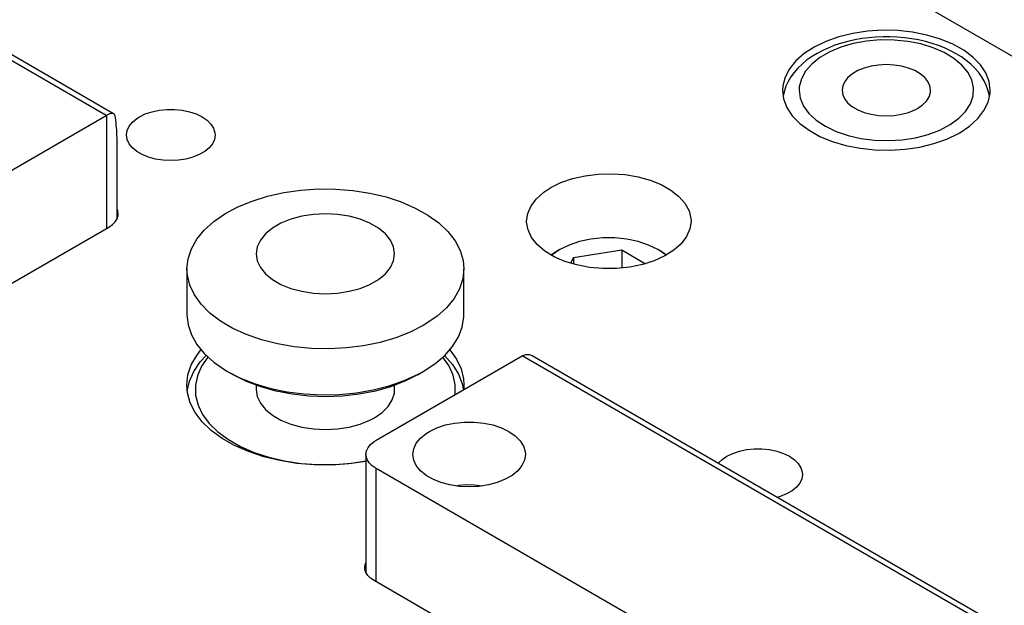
# Model space of a CAD drawing. Header units: inches. Extents: x 3 to 289, y 4 to 291.
# Tile 435 of 634: x 29.35 to 32.91, y 273.43 to 275.54. Entities that reach past the tile are written whole.
import ezdxf

# ---------------------------------------------------------------- set-up
doc = ezdxf.new("R2010")
doc.units = ezdxf.units.IN
doc.header["$LTSCALE"] = 0.5
doc.header["$MEASUREMENT"] = 0
doc.layers.add('DIE', color=7, linetype='Continuous')

msp = doc.modelspace()

# ---------------------------------------------------------------- linework, layer by layer
at = {"layer": 'DIE', "color": 9, "linetype": 'Continuous'}
for p, q in [((31.4845, 276.2497), (33.9593, 274.8208)), ((29.6896, 275.2041), (27.9315, 276.2191)), ((32.3596, 275.4938), (32.3093, 275.4815)), ((32.4126, 275.5018), (32.3596, 275.4938)), ((32.467, 275.5053), (32.4126, 275.5018)), ((32.5217, 275.5041), (32.467, 275.5053)), ((32.5755, 275.4984), (32.5217, 275.5041)), ((32.6273, 275.4881), (32.5755, 275.4984)), ((32.676, 275.4737), (32.6273, 275.4881)), ((32.2625, 275.465), (32.2204, 275.4448)), ((32.3093, 275.4815), (32.2625, 275.465)), ((32.2948, 275.4511), (32.2723, 275.4424)), ((32.3181, 275.4587), (32.2948, 275.4511)), ((32.342, 275.4653), (32.3181, 275.4587)), ((32.3667, 275.4708), (32.342, 275.4653)), ((32.3917, 275.4752), (32.3667, 275.4708)), ((32.4172, 275.4784), (32.3917, 275.4752)), ((32.443, 275.4806), (32.4172, 275.4784)), ((32.4689, 275.4817), (32.443, 275.4806)), ((32.4949, 275.4816), (32.4689, 275.4817)), ((32.5208, 275.4804), (32.4949, 275.4816)), ((32.5466, 275.4782), (32.5208, 275.4804)), ((32.572, 275.4748), (32.5466, 275.4782)), ((32.5971, 275.4703), (32.572, 275.4748)), ((32.6216, 275.4647), (32.5971, 275.4703)), ((32.6456, 275.458), (32.6216, 275.4647)), ((32.6688, 275.4503), (32.6456, 275.458)), ((32.6911, 275.4415), (32.6688, 275.4503)), ((32.7205, 275.4553), (32.676, 275.4737)), ((32.7599, 275.4334), (32.7205, 275.4553)), ((32.1839, 275.4213), (32.1537, 275.395)), ((32.2204, 275.4448), (32.1839, 275.4213)), ((32.2302, 275.4218), (32.2108, 275.41)), ((32.2507, 275.4326), (32.2302, 275.4218)), ((32.2723, 275.4424), (32.2507, 275.4326)), ((32.7125, 275.4316), (32.6911, 275.4415)), ((32.7327, 275.4208), (32.7125, 275.4316)), ((32.7517, 275.4091), (32.7327, 275.4208)), ((32.7934, 275.4083), (32.7599, 275.4334)), ((32.1537, 275.395), (32.1304, 275.3664)), ((32.176, 275.3833), (32.1609, 275.3687)), ((32.1927, 275.3971), (32.176, 275.3833)), ((32.2108, 275.41), (32.1927, 275.3971)), ((32.4528, 275.3799), (32.4259, 275.3757)), ((32.4806, 275.3813), (32.4528, 275.3799)), ((32.5084, 275.3799), (32.4806, 275.3813)), ((32.5353, 275.3757), (32.5084, 275.3799)), ((32.7693, 275.3965), (32.7517, 275.4091)), ((32.7855, 275.383), (32.7693, 275.3965)), ((32.8, 275.3689), (32.7855, 275.383)), ((32.8202, 275.3808), (32.7934, 275.4083)), ((32.8397, 275.3513), (32.8202, 275.3808)), ((32.1304, 275.3664), (32.1146, 275.3361)), ((32.1474, 275.3532), (32.1358, 275.3371)), ((32.1609, 275.3687), (32.1474, 275.3532)), ((32.358, 275.3483), (32.342, 275.3351)), ((32.3778, 275.3597), (32.358, 275.3483)), ((32.4006, 275.3689), (32.3778, 275.3597)), ((32.4259, 275.3757), (32.4006, 275.3689)), ((32.5606, 275.3689), (32.5353, 275.3757)), ((32.5834, 275.3597), (32.5606, 275.3689)), ((32.6032, 275.3483), (32.5834, 275.3597)), ((32.6192, 275.3351), (32.6032, 275.3483)), ((32.813, 275.3542), (32.8, 275.3689)), ((32.8242, 275.339), (32.813, 275.3542)), ((32.8516, 275.3204), (32.8397, 275.3513)), ((32.1146, 275.3361), (32.1066, 275.3048)), ((32.126, 275.3205), (32.1181, 275.3035)), ((32.1358, 275.3371), (32.126, 275.3205)), ((32.3302, 275.3205), (32.323, 275.3049)), ((32.342, 275.3351), (32.3302, 275.3205)), ((32.6309, 275.3205), (32.6192, 275.3351)), ((32.6382, 275.3049), (32.6309, 275.3205)), ((32.8337, 275.3233), (32.8242, 275.339)), ((32.8416, 275.3072), (32.8337, 275.3233)), ((32.8477, 275.2907), (32.8416, 275.3072)), ((32.8556, 275.2889), (32.8516, 275.3204)), ((32.1066, 275.3048), (32.1056, 275.2889)), ((32.1056, 275.2889), (32.1096, 275.2574)), ((32.1122, 275.2863), (32.1082, 275.2689)), ((32.1181, 275.3035), (32.1122, 275.2863)), ((32.323, 275.3049), (32.3206, 275.2889)), ((32.3206, 275.2889), (32.323, 275.2729)), ((32.323, 275.2729), (32.3302, 275.2573)), ((32.6351, 275.265), (32.64, 275.2809)), ((32.6406, 275.2889), (32.6382, 275.3049)), ((32.64, 275.2809), (32.6406, 275.2889)), ((32.8521, 275.2739), (32.8477, 275.2907)), ((32.848, 275.2457), (32.855, 275.277)), ((32.8535, 275.2662), (32.8521, 275.2739)), ((32.855, 275.277), (32.8556, 275.2889)), ((32.1082, 275.2689), (32.1077, 275.2664)), ((32.1096, 275.2574), (32.1215, 275.2265)), ((32.3302, 275.2573), (32.342, 275.2427)), ((32.342, 275.2427), (32.358, 275.2295)), ((32.5937, 275.2236), (32.6117, 275.2359)), ((32.6117, 275.2359), (32.6256, 275.2499)), ((32.6256, 275.2499), (32.6351, 275.265)), ((32.8332, 275.2153), (32.848, 275.2457)), ((29.6681, 275.2007), (29.6656, 275.1995)), ((29.6706, 275.2019), (29.6681, 275.2007)), ((29.673, 275.2028), (29.6706, 275.2019)), ((29.6752, 275.2037), (29.673, 275.2028)), ((29.6774, 275.2043), (29.6752, 275.2037)), ((29.6795, 275.2049), (29.6774, 275.2043)), ((29.6814, 275.2052), (29.6795, 275.2049)), ((29.684, 275.2054), (29.6814, 275.2052)), ((29.6863, 275.2052), (29.684, 275.2054)), ((29.6883, 275.2047), (29.6863, 275.2052)), ((29.6896, 275.2041), (29.6883, 275.2047)), ((29.6901, 275.2038), (29.6896, 275.2041)), ((29.6916, 275.2025), (29.6901, 275.2038)), ((29.6929, 275.2009), (29.6916, 275.2025)), ((29.694, 275.1989), (29.6929, 275.2009)), ((29.783, 275.193), (29.8043, 275.2033)), ((29.8043, 275.2033), (29.8285, 275.2114)), ((29.8285, 275.2114), (29.8547, 275.2169)), ((29.8547, 275.2169), (29.8822, 275.2197)), ((29.8822, 275.2197), (29.9101, 275.2197)), ((29.9101, 275.2197), (29.9375, 275.2169)), ((29.9375, 275.2169), (29.9637, 275.2114)), ((29.9637, 275.2114), (29.9879, 275.2033)), ((29.9879, 275.2033), (30.0093, 275.193)), ((32.1215, 275.2265), (32.141, 275.197)), ((32.358, 275.2295), (32.3778, 275.2181)), ((32.3778, 275.2181), (32.4006, 275.2089)), ((32.4006, 275.2089), (32.4259, 275.2021)), ((32.4259, 275.2021), (32.4528, 275.1979)), ((32.5084, 275.1979), (32.5353, 275.2021)), ((32.5353, 275.2021), (32.5606, 275.2089)), ((32.5606, 275.2089), (32.5834, 275.2181)), ((32.5834, 275.2181), (32.5937, 275.2236)), ((32.8109, 275.1864), (32.8332, 275.2153)), ((29.1352, 274.8933), (29.6632, 275.1982)), ((29.6656, 275.1995), (29.6632, 275.1982)), ((29.6949, 275.1964), (29.694, 275.1989)), ((29.6954, 275.1947), (29.6949, 275.1964)), ((29.6958, 275.1927), (29.6954, 275.1947)), ((29.6962, 275.1906), (29.6958, 275.1927)), ((29.7458, 275.1592), (29.7576, 275.1738)), ((29.7576, 275.1738), (29.7736, 275.187)), ((29.7736, 275.187), (29.783, 275.193)), ((30.0093, 275.193), (30.0272, 275.1806)), ((30.0272, 275.1806), (30.0411, 275.1667)), ((30.0411, 275.1667), (30.0507, 275.1516)), ((32.141, 275.197), (32.1678, 275.1695)), ((32.1678, 275.1695), (32.2013, 275.1445)), ((32.4528, 275.1979), (32.4806, 275.1965)), ((32.4806, 275.1965), (32.5084, 275.1979)), ((32.7815, 275.1597), (32.8109, 275.1864)), ((29.7361, 275.1276), (29.7386, 275.1437)), ((29.7386, 275.1437), (29.7458, 275.1592)), ((30.0507, 275.1516), (30.0555, 275.1357)), ((30.0555, 275.1357), (30.0561, 275.1276)), ((32.2013, 275.1445), (32.2407, 275.1225)), ((32.6987, 275.1128), (32.7407, 275.133)), ((32.7407, 275.133), (32.7458, 275.1358)), ((32.7458, 275.1358), (32.7815, 275.1597)), ((29.7022, 274.8246), (29.7022, 275.1172)), ((29.7386, 275.1116), (29.7361, 275.1276)), ((29.7458, 275.0961), (29.7386, 275.1116)), ((29.7576, 275.0815), (29.7458, 275.0961)), ((30.0465, 275.0961), (30.0347, 275.0815)), ((30.0537, 275.1116), (30.0465, 275.0961)), ((30.0561, 275.1276), (30.0537, 275.1116)), ((32.2407, 275.1225), (32.2852, 275.1041)), ((32.2852, 275.1041), (32.3339, 275.0897)), ((32.6015, 275.084), (32.6519, 275.0963)), ((32.6519, 275.0963), (32.6987, 275.1128)), ((29.7736, 275.0683), (29.7576, 275.0815)), ((29.7933, 275.0569), (29.7736, 275.0683)), ((30.0187, 275.0683), (29.999, 275.0569)), ((30.0347, 275.0815), (30.0187, 275.0683)), ((32.3339, 275.0897), (32.3857, 275.0795)), ((32.3857, 275.0795), (32.4395, 275.0737)), ((32.4395, 275.0737), (32.4942, 275.0725)), ((32.4942, 275.0725), (32.5486, 275.076)), ((32.5486, 275.076), (32.6015, 275.084)), ((29.8161, 275.0476), (29.7933, 275.0569)), ((29.8414, 275.0408), (29.8161, 275.0476)), ((29.8683, 275.0367), (29.8414, 275.0408)), ((29.8961, 275.0353), (29.8683, 275.0367)), ((29.9239, 275.0367), (29.8961, 275.0353)), ((29.9508, 275.0408), (29.9239, 275.0367)), ((29.9761, 275.0476), (29.9508, 275.0408)), ((29.999, 275.0569), (29.9761, 275.0476)), ((31.4402, 274.9863), (31.4888, 274.9877)), ((31.4888, 274.9877), (31.5372, 274.9844)), ((31.2683, 274.9376), (31.3055, 274.9557)), ((31.3055, 274.9557), (31.3473, 274.9702)), ((31.3473, 274.9702), (31.3926, 274.9805)), ((31.3926, 274.9805), (31.4402, 274.9863)), ((31.5372, 274.9844), (31.584, 274.9765)), ((31.584, 274.9765), (31.6279, 274.9644)), ((31.6279, 274.9644), (31.6678, 274.9483)), ((30.2453, 274.9064), (30.3043, 274.9196)), ((30.3043, 274.9196), (30.3656, 274.9284)), ((30.3656, 274.9284), (30.4284, 274.9326)), ((30.4284, 274.9326), (30.4916, 274.9322)), ((30.4916, 274.9322), (30.5543, 274.9272)), ((30.5543, 274.9272), (30.6153, 274.9177)), ((30.6153, 274.9177), (30.6737, 274.9038)), ((31.2167, 274.8974), (31.2432, 274.921)), ((31.2432, 274.921), (31.2683, 274.9376)), ((31.6678, 274.9483), (31.7026, 274.9286)), ((31.7026, 274.9286), (31.7314, 274.9059)), ((30.1383, 274.8678), (30.1897, 274.8891)), ((30.1897, 274.8891), (30.2453, 274.9064)), ((30.6737, 274.9038), (30.7287, 274.8858)), ((30.7287, 274.8858), (30.7793, 274.8639)), ((31.1973, 274.8716), (31.2167, 274.8974)), ((31.7314, 274.9059), (31.7533, 274.8809)), ((31.7533, 274.8809), (31.7679, 274.854)), ((29.7046, 274.8538), (29.7022, 274.86)), ((29.7063, 274.8423), (29.7046, 274.8538)), ((30.092, 274.843), (30.1383, 274.8678)), ((30.7793, 274.8639), (30.8247, 274.8385)), ((31.1814, 274.8164), (31.1854, 274.8444)), ((31.1854, 274.8444), (31.1973, 274.8716)), ((31.7679, 274.854), (31.7747, 274.8262)), ((29.6855, 274.8042), (29.6955, 274.8142)), ((29.6955, 274.8142), (29.7024, 274.8251)), ((29.7024, 274.8251), (29.7059, 274.8365)), ((29.7059, 274.8365), (29.7063, 274.8423)), ((30.0174, 274.7842), (30.0515, 274.815)), ((30.0515, 274.815), (30.092, 274.843)), ((30.294, 274.8096), (30.2632, 274.7918)), ((30.3297, 274.824), (30.294, 274.8096)), ((30.3692, 274.8346), (30.3297, 274.824)), ((30.4113, 274.8411), (30.3692, 274.8346)), ((30.4547, 274.8433), (30.4113, 274.8411)), ((30.4981, 274.8411), (30.4547, 274.8433)), ((30.5402, 274.8346), (30.4981, 274.8411)), ((30.5797, 274.824), (30.5402, 274.8346)), ((30.6154, 274.8096), (30.5797, 274.824)), ((30.6462, 274.7918), (30.6154, 274.8096)), ((30.8247, 274.8385), (30.8642, 274.81)), ((30.8642, 274.81), (30.8971, 274.7788)), ((31.1815, 274.8126), (31.1814, 274.8164)), ((31.1865, 274.7847), (31.1815, 274.8126)), ((31.7751, 274.8164), (31.7712, 274.7883)), ((31.7747, 274.8262), (31.7751, 274.8164)), ((29.1282, 274.481), (29.6726, 274.7954)), ((29.6726, 274.7954), (29.6855, 274.8042)), ((29.9903, 274.7513), (30.0174, 274.7842)), ((30.2632, 274.7918), (30.2382, 274.7712)), ((30.6712, 274.7712), (30.6462, 274.7918)), ((30.8971, 274.7788), (30.923, 274.7455)), ((31.1994, 274.7576), (31.1865, 274.7847)), ((31.7712, 274.7883), (31.7593, 274.7611)), ((29.9707, 274.7166), (29.9903, 274.7513)), ((30.2198, 274.7484), (30.2085, 274.7241)), ((30.2382, 274.7712), (30.2198, 274.7484)), ((30.6897, 274.7484), (30.6712, 274.7712)), ((30.7009, 274.7241), (30.6897, 274.7484)), ((30.923, 274.7455), (30.9414, 274.7106)), ((31.2198, 274.732), (31.1994, 274.7576)), ((31.7593, 274.7611), (31.7398, 274.7353)), ((29.9587, 274.6807), (29.9707, 274.7166)), ((30.2085, 274.7241), (30.2047, 274.699)), ((30.7047, 274.699), (30.7009, 274.7241)), ((30.9414, 274.7106), (30.952, 274.6746)), ((31.2472, 274.7088), (31.2198, 274.732)), ((31.2807, 274.6884), (31.2472, 274.7088)), ((31.7134, 274.7117), (31.6806, 274.6909)), ((31.7398, 274.7353), (31.7134, 274.7117)), ((29.9547, 274.6443), (29.9587, 274.6807)), ((30.2047, 274.699), (30.2085, 274.6739)), ((30.2085, 274.6739), (30.2198, 274.6496)), ((30.6897, 274.6496), (30.7009, 274.6739)), ((30.7009, 274.6739), (30.7047, 274.699)), ((30.952, 274.6746), (30.9547, 274.6443)), ((31.3196, 274.6715), (31.2807, 274.6884)), ((31.3628, 274.6585), (31.3196, 274.6715)), ((31.6424, 274.6735), (31.5997, 274.66)), ((31.6806, 274.6909), (31.6424, 274.6735)), ((29.9547, 274.6443), (29.9547, 274.4785)), ((29.9563, 274.6215), (29.9547, 274.6443)), ((30.2198, 274.6496), (30.2382, 274.6268)), ((30.6712, 274.6268), (30.6897, 274.6496)), ((30.9547, 274.6443), (30.9507, 274.6079)), ((30.9547, 274.4785), (30.9547, 274.6443)), ((31.409, 274.6497), (31.3628, 274.6585)), ((31.4571, 274.6454), (31.409, 274.6497)), ((31.5058, 274.6457), (31.4571, 274.6454)), ((31.5538, 274.6506), (31.5058, 274.6457)), ((31.5997, 274.66), (31.5538, 274.6506)), ((29.9653, 274.5854), (29.9563, 274.6215)), ((30.2382, 274.6268), (30.2632, 274.6062)), ((30.2632, 274.6062), (30.294, 274.5884)), ((30.6154, 274.5884), (30.6462, 274.6062)), ((30.6462, 274.6062), (30.6712, 274.6268)), ((30.9507, 274.6079), (30.9388, 274.572)), ((29.982, 274.5502), (29.9653, 274.5854)), ((30.294, 274.5884), (30.3297, 274.574)), ((30.3297, 274.574), (30.3692, 274.5634)), ((30.3692, 274.5634), (30.4113, 274.5569)), ((30.4981, 274.5569), (30.5402, 274.5634)), ((30.5402, 274.5634), (30.5797, 274.574)), ((30.5797, 274.574), (30.6154, 274.5884)), ((30.9388, 274.572), (30.9192, 274.5374)), ((30.0064, 274.5165), (29.982, 274.5502)), ((30.4113, 274.5569), (30.4547, 274.5547)), ((30.4547, 274.5547), (30.4981, 274.5569)), ((30.9192, 274.5374), (30.8921, 274.5044)), ((30.0379, 274.4849), (30.0064, 274.5165)), ((30.8921, 274.5044), (30.858, 274.4736)), ((29.9547, 274.4785), (29.9587, 274.4421)), ((30.0761, 274.4558), (30.0379, 274.4849)), ((30.1203, 274.4297), (30.0761, 274.4558)), ((30.858, 274.4736), (30.8175, 274.4456)), ((30.9489, 274.4346), (30.9546, 274.4709)), ((30.9546, 274.4709), (30.9547, 274.4785)), ((29.9587, 274.4421), (29.9707, 274.4063)), ((30.1698, 274.4071), (30.1203, 274.4297)), ((30.8083, 274.4402), (30.7609, 274.4161)), ((30.8175, 274.4456), (30.8083, 274.4402)), ((30.9354, 274.399), (30.9489, 274.4346)), ((29.9707, 274.4063), (29.9903, 274.3716)), ((30.224, 274.3882), (30.1698, 274.4071)), ((30.2818, 274.3735), (30.224, 274.3882)), ((30.7085, 274.3956), (30.6521, 274.3791)), ((30.7609, 274.4161), (30.7085, 274.3956)), ((30.9141, 274.3646), (30.9354, 274.399)), ((29.9898, 274.3324), (30.0051, 274.3523)), ((29.9903, 274.3716), (30.0174, 274.3386)), ((30.3424, 274.363), (30.2818, 274.3735)), ((30.4047, 274.3571), (30.3424, 274.363)), ((30.4679, 274.3557), (30.4047, 274.3571)), ((30.5309, 274.359), (30.4679, 274.3557)), ((30.5926, 274.3668), (30.5309, 274.359)), ((30.6521, 274.3791), (30.5926, 274.3668)), ((30.8855, 274.332), (30.9141, 274.3646)), ((30.9044, 274.3523), (30.9285, 274.3186)), ((29.9702, 274.2977), (29.9898, 274.3324)), ((30.003, 274.3084), (30.0244, 274.3316)), ((30.0304, 274.3258), (30.0077, 274.293)), ((30.0174, 274.3386), (30.0515, 274.3079)), ((30.6378, 274.0258), (31.1658, 274.3306)), ((30.8501, 274.3018), (30.8855, 274.332)), ((30.9003, 274.2955), (30.879, 274.3258)), ((30.8851, 274.3316), (30.9138, 274.299)), ((30.9285, 274.3186), (30.9451, 274.2833)), ((31.1658, 274.3306), (31.1682, 274.3319)), ((31.1682, 274.3319), (31.1717, 274.3335)), ((31.1717, 274.3335), (31.1753, 274.3347)), ((31.1753, 274.3347), (31.179, 274.3355)), ((31.179, 274.3355), (31.1828, 274.3358)), ((31.1828, 274.3358), (31.1865, 274.3357)), ((31.1865, 274.3357), (31.1902, 274.3353)), ((31.1902, 274.3353), (31.1938, 274.3344)), ((31.1938, 274.3344), (31.1974, 274.3332)), ((31.1974, 274.3332), (31.2009, 274.3315)), ((31.2009, 274.3315), (31.2019, 274.3309)), ((33.3135, 273.1118), (31.2019, 274.3309)), ((29.9582, 274.2619), (29.9702, 274.2977)), ((29.9796, 274.2745), (30.003, 274.3084)), ((30.0077, 274.293), (29.9926, 274.2587)), ((30.0515, 274.3079), (30.092, 274.2799)), ((30.092, 274.2799), (30.1012, 274.2744)), ((30.8083, 274.2744), (30.8501, 274.3018)), ((30.9159, 274.2613), (30.9003, 274.2955)), ((30.9138, 274.299), (30.9351, 274.2647)), ((30.9451, 274.2833), (30.9538, 274.2472)), ((29.9542, 274.2254), (29.9582, 274.2619)), ((29.9638, 274.2392), (29.9796, 274.2745)), ((29.9926, 274.2587), (29.9854, 274.2235)), ((30.1012, 274.2744), (30.1224, 274.2622)), ((30.1012, 274.2744), (30.1486, 274.2503)), ((30.124, 274.2612), (30.1224, 274.2622)), ((30.1703, 274.238), (30.124, 274.2612)), ((30.1486, 274.2503), (30.2009, 274.2298)), ((30.6855, 274.2225), (30.7396, 274.2413)), ((30.7396, 274.2413), (30.7892, 274.264)), ((30.7871, 274.2622), (30.741, 274.2388)), ((30.7871, 274.2622), (30.8083, 274.2744)), ((30.7892, 274.264), (30.8083, 274.2744)), ((30.9238, 274.2262), (30.9159, 274.2613)), ((30.9351, 274.2647), (30.9488, 274.2291)), ((30.9538, 274.2472), (30.9552, 274.2254)), ((29.9566, 274.1973), (29.9542, 274.2254)), ((29.9557, 274.203), (29.9638, 274.2392)), ((29.9854, 274.2235), (29.9861, 274.1881)), ((30.2214, 274.2185), (30.1703, 274.238)), ((30.2009, 274.2298), (30.2573, 274.2133)), ((30.2047, 274.2243), (30.2047, 274.2091)), ((30.2047, 274.2091), (30.2085, 274.184)), ((30.2765, 274.203), (30.2214, 274.2185)), ((30.2573, 274.2133), (30.3169, 274.2011)), ((30.5671, 274.1973), (30.6277, 274.2077)), ((30.6277, 274.2077), (30.6855, 274.2225)), ((30.6901, 274.2192), (30.6351, 274.2035)), ((30.741, 274.2388), (30.6901, 274.2192)), ((30.7038, 274.1965), (30.7047, 274.2091)), ((30.7047, 274.2091), (30.7047, 274.2243)), ((30.9237, 274.1909), (30.9238, 274.2262)), ((30.9488, 274.2291), (30.9531, 274.2078)), ((30.9552, 274.2254), (30.9544, 274.2086)), ((29.9667, 274.1612), (29.9566, 274.1973)), ((29.9861, 274.1881), (29.9948, 274.1531)), ((30.2085, 274.184), (30.2198, 274.1597)), ((30.3346, 274.1917), (30.2765, 274.203)), ((30.3169, 274.2011), (30.3786, 274.1932)), ((30.3947, 274.1849), (30.3346, 274.1917)), ((30.3786, 274.1932), (30.4416, 274.19)), ((30.4559, 274.1827), (30.3947, 274.1849)), ((30.4416, 274.19), (30.5047, 274.1913)), ((30.517, 274.1851), (30.4559, 274.1827)), ((30.5047, 274.1913), (30.5671, 274.1973)), ((30.5771, 274.1921), (30.517, 274.1851)), ((30.6351, 274.2035), (30.5771, 274.1921)), ((30.6813, 274.1481), (30.6962, 274.1717)), ((30.6962, 274.1717), (30.7038, 274.1965)), ((29.9847, 274.1262), (29.9667, 274.1612)), ((29.9948, 274.1531), (30.0114, 274.119)), ((30.2198, 274.1597), (30.2382, 274.1369)), ((30.2382, 274.1369), (30.2632, 274.1163)), ((30.6595, 274.1263), (30.6813, 274.1481)), ((30.0101, 274.0928), (29.9847, 274.1262)), ((30.0114, 274.119), (30.0354, 274.0865)), ((30.2632, 274.1163), (30.294, 274.0985)), ((30.294, 274.0985), (30.3297, 274.0841)), ((30.5797, 274.0841), (30.6154, 274.0985)), ((30.6154, 274.0985), (30.6315, 274.107)), ((30.6315, 274.107), (30.6595, 274.1263)), ((30.0426, 274.0615), (30.0101, 274.0928)), ((30.0354, 274.0865), (30.0666, 274.056)), ((30.3297, 274.0841), (30.3692, 274.0735)), ((30.3692, 274.0735), (30.4113, 274.067)), ((30.4113, 274.067), (30.4547, 274.0648)), ((30.4547, 274.0648), (30.4981, 274.067)), ((30.4981, 274.067), (30.5402, 274.0735)), ((30.5402, 274.0735), (30.5797, 274.0841)), ((30.8301, 274.0577), (30.8572, 274.0709)), ((30.8572, 274.0709), (30.8879, 274.0811)), ((30.8879, 274.0811), (30.9211, 274.0881)), ((30.9211, 274.0881), (30.956, 274.0916)), ((30.956, 274.0916), (30.9914, 274.0916)), ((30.9914, 274.0916), (31.0263, 274.0881)), ((31.0263, 274.0881), (31.0596, 274.0811)), ((31.0596, 274.0811), (31.0902, 274.0709)), ((31.0902, 274.0709), (31.1173, 274.0577)), ((30.0817, 274.0328), (30.0426, 274.0615)), ((30.0666, 274.056), (30.1044, 274.0282)), ((30.1268, 274.0072), (30.0817, 274.0328)), ((30.1044, 274.0282), (30.1482, 274.0034)), ((30.7828, 274.0149), (30.7978, 274.0334)), ((30.7978, 274.0334), (30.8181, 274.0502)), ((30.8181, 274.0502), (30.8301, 274.0577)), ((31.1173, 274.0577), (31.1401, 274.0421)), ((31.1401, 274.0421), (31.1578, 274.0244)), ((30.1771, 273.985), (30.1268, 274.0072)), ((30.1482, 274.0034), (30.1971, 273.9821)), ((30.6031, 273.9873), (30.6088, 273.9995)), ((30.6088, 273.9995), (30.618, 274.0109)), ((30.618, 274.0109), (30.6305, 274.0212)), ((30.6305, 274.0212), (30.6378, 274.0258)), ((30.7706, 273.9748), (30.7737, 273.9952)), ((30.7737, 273.9952), (30.7828, 274.0149)), ((31.1578, 274.0244), (31.1699, 274.0051)), ((31.1699, 274.0051), (31.1761, 273.985)), ((31.9498, 273.9866), (31.976, 273.9921)), ((31.976, 273.9921), (32.0035, 273.9949)), ((32.0035, 273.9949), (32.0314, 273.9949)), ((32.0314, 273.9949), (32.0589, 273.9921)), ((32.0589, 273.9921), (32.0851, 273.9866)), ((30.2318, 273.9667), (30.1771, 273.985)), ((30.1971, 273.9821), (30.2505, 273.9647)), ((30.2901, 273.9526), (30.2318, 273.9667)), ((30.2505, 273.9647), (30.3073, 273.9514)), ((30.6012, 273.9748), (30.6031, 273.9873)), ((30.6012, 273.9748), (30.6012, 273.5489)), ((30.6017, 273.9685), (30.6012, 273.9748)), ((30.6055, 273.9561), (30.6017, 273.9685)), ((30.6129, 273.9443), (30.6055, 273.9561)), ((30.7737, 273.9544), (30.7706, 273.9748)), ((31.1768, 273.9748), (31.1737, 273.9544)), ((31.1761, 273.985), (31.1768, 273.9748)), ((31.8735, 273.9432), (31.8878, 273.957)), ((31.8878, 273.957), (31.9043, 273.9682)), ((31.9043, 273.9682), (31.9257, 273.9786)), ((31.9257, 273.9786), (31.9498, 273.9866)), ((32.0851, 273.9866), (32.1092, 273.9786)), ((32.1092, 273.9786), (32.1306, 273.9682)), ((32.1306, 273.9682), (32.1485, 273.9559)), ((32.1485, 273.9559), (32.1625, 273.942)), ((30.351, 273.9427), (30.2901, 273.9526)), ((30.3073, 273.9514), (30.3666, 273.9426)), ((30.4136, 273.9374), (30.351, 273.9427)), ((30.3666, 273.9426), (30.4274, 273.9382)), ((30.4768, 273.9367), (30.4136, 273.9374)), ((30.4274, 273.9382), (30.4887, 273.9385)), ((30.5397, 273.9407), (30.4768, 273.9367)), ((30.4887, 273.9385), (30.5494, 273.9433)), ((30.6012, 273.9491), (30.5397, 273.9407)), ((30.5494, 273.9433), (30.6012, 273.9513)), ((30.6238, 273.9334), (30.6129, 273.9443)), ((30.6378, 273.9238), (30.6238, 273.9334)), ((32.5824, 272.8011), (30.6378, 273.9238)), ((30.7828, 273.9347), (30.7737, 273.9544)), ((30.7978, 273.9162), (30.7828, 273.9347)), ((31.1646, 273.9347), (31.1496, 273.9162)), ((31.1737, 273.9544), (31.1646, 273.9347)), ((32.1625, 273.942), (32.172, 273.9268)), ((32.172, 273.9268), (32.1768, 273.911)), ((30.8181, 273.8994), (30.7978, 273.9162)), ((30.8431, 273.885), (30.8181, 273.8994)), ((30.8721, 273.8732), (30.8431, 273.885)), ((31.1043, 273.885), (31.0753, 273.8732)), ((31.1293, 273.8994), (31.1043, 273.885)), ((31.1496, 273.9162), (31.1293, 273.8994)), ((32.175, 273.8869), (32.1678, 273.8713)), ((32.1774, 273.9029), (32.175, 273.8869)), ((32.1768, 273.911), (32.1774, 273.9029)), ((30.9042, 273.8646), (30.8721, 273.8732)), ((30.9384, 273.8593), (30.9042, 273.8646)), ((30.9737, 273.8575), (30.9384, 273.8593)), ((31.009, 273.8593), (30.9737, 273.8575)), ((31.0432, 273.8646), (31.009, 273.8593)), ((31.0753, 273.8732), (31.0432, 273.8646)), ((32.156, 273.8567), (32.14, 273.8435)), ((32.1678, 273.8713), (32.156, 273.8567)), ((32.0974, 273.8229), (32.0872, 273.8198)), ((32.1203, 273.8322), (32.0974, 273.8229)), ((32.14, 273.8435), (32.1203, 273.8322)), ((30.5971, 273.5665), (30.5988, 273.5781)), ((30.5975, 273.5608), (30.5971, 273.5665)), ((30.5988, 273.5781), (30.6012, 273.5842)), ((30.601, 273.5494), (30.5975, 273.5608)), ((30.6079, 273.5385), (30.601, 273.5494)), ((30.6179, 273.5285), (30.6079, 273.5385)), ((30.6308, 273.5196), (30.6179, 273.5285)), ((32.5894, 272.3888), (30.6308, 273.5196))]:
    msp.add_line(p, q, dxfattribs=at)
at = {"layer": 'DIE', "color": 4, "linetype": 'Continuous'}
for p, q in [((29.6632, 275.1982), (27.8954, 276.2188)), ((32.3612, 275.4572), (32.3165, 275.4441)), ((32.409, 275.466), (32.3612, 275.4572)), ((32.4586, 275.4703), (32.409, 275.466)), ((32.5088, 275.47), (32.4586, 275.4703)), ((32.5582, 275.4652), (32.5088, 275.47)), ((32.6057, 275.4558), (32.5582, 275.4652)), ((32.65, 275.4422), (32.6057, 275.4558)), ((32.2759, 275.4271), (32.2405, 275.4066)), ((32.3165, 275.4441), (32.2759, 275.4271)), ((32.69, 275.4248), (32.65, 275.4422)), ((32.7247, 275.4038), (32.69, 275.4248)), ((32.2112, 275.3831), (32.1887, 275.3572)), ((32.2405, 275.4066), (32.2112, 275.3831)), ((32.7532, 275.38), (32.7247, 275.4038)), ((32.7748, 275.3539), (32.7532, 275.38)), ((32.1887, 275.3572), (32.1736, 275.3296)), ((32.7889, 275.3261), (32.7748, 275.3539)), ((32.1736, 275.3296), (32.1663, 275.301)), ((32.7953, 275.2974), (32.7889, 275.3261)), ((32.1663, 275.301), (32.1656, 275.2889)), ((32.1656, 275.2889), (32.1696, 275.26)), ((32.7936, 275.2684), (32.7953, 275.2974)), ((32.1696, 275.26), (32.1815, 275.2319)), ((32.7667, 275.2128), (32.784, 275.24)), ((32.784, 275.24), (32.7936, 275.2684)), ((32.1815, 275.2319), (32.2009, 275.2052)), ((32.2009, 275.2052), (32.2275, 275.1806)), ((32.7422, 275.1876), (32.7667, 275.2128)), ((29.6656, 274.7913), (29.6656, 275.1995)), ((32.2275, 275.1806), (32.2605, 275.1588)), ((32.6739, 275.1453), (32.711, 275.1649)), ((32.711, 275.1649), (32.7422, 275.1876)), ((32.2605, 275.1588), (32.299, 275.1403)), ((32.299, 275.1403), (32.3422, 275.1255)), ((32.5863, 275.1176), (32.632, 275.1294)), ((32.632, 275.1294), (32.6739, 275.1453)), ((32.3422, 275.1255), (32.3888, 275.1149)), ((32.3888, 275.1149), (32.4378, 275.1087)), ((32.4378, 275.1087), (32.4879, 275.1071)), ((32.4879, 275.1071), (32.5378, 275.1101)), ((32.5378, 275.1101), (32.5863, 275.1176)), ((33.2871, 273.1059), (31.1658, 274.3306)), ((30.6378, 273.5155), (30.6378, 273.9238))]:
    msp.add_line(p, q, dxfattribs=at)
at = {"layer": 'DIE', "color": 132, "linetype": 'Continuous'}
for p, q in [((31.3726, 274.7431), (31.3349, 274.7305)), ((31.4136, 274.7517), (31.3726, 274.7431)), ((31.4565, 274.756), (31.4136, 274.7517)), ((31.5001, 274.756), (31.4565, 274.756)), ((31.543, 274.7517), (31.5001, 274.756)), ((31.5839, 274.743), (31.543, 274.7517)), ((31.6217, 274.7305), (31.5839, 274.743)), ((31.3015, 274.7143), (31.2735, 274.695)), ((31.3015, 274.7143), (31.2794, 274.7015)), ((31.3349, 274.7305), (31.3015, 274.7143)), ((31.3015, 274.7143), (31.3015, 274.7143)), ((31.3507, 274.6859), (31.525, 274.7129)), ((31.525, 274.7129), (31.6112, 274.6631)), ((31.525, 274.7129), (31.525, 274.6471)), ((31.6551, 274.7143), (31.6217, 274.7305)), ((31.6771, 274.7015), (31.6551, 274.7143)), ((31.6575, 274.7129), (31.6551, 274.7143)), ((31.685, 274.6934), (31.6575, 274.7129)), ((31.2687, 274.695), (31.2794, 274.7015)), ((31.2735, 274.695), (31.2715, 274.6934)), ((31.3407, 274.6645), (31.3507, 274.6859)), ((31.3507, 274.6859), (31.3507, 274.6616)), ((31.6771, 274.7015), (31.6879, 274.695)), ((30.9366, 273.8623), (30.9265, 273.8607)), ((30.9647, 273.8646), (30.9366, 273.8623)), ((30.9931, 273.8641), (30.9647, 273.8646)), ((31.021, 273.8607), (30.9931, 273.8641))]:
    msp.add_line(p, q, dxfattribs=at)
at = {"layer": 'DIE', "color": 9, "linetype": 'Continuous'}
msp.add_arc((29.1502, 275.1089), 0.5521, 0.8615, 8.514, dxfattribs=at)

doc.saveas('drawing.dxf')
